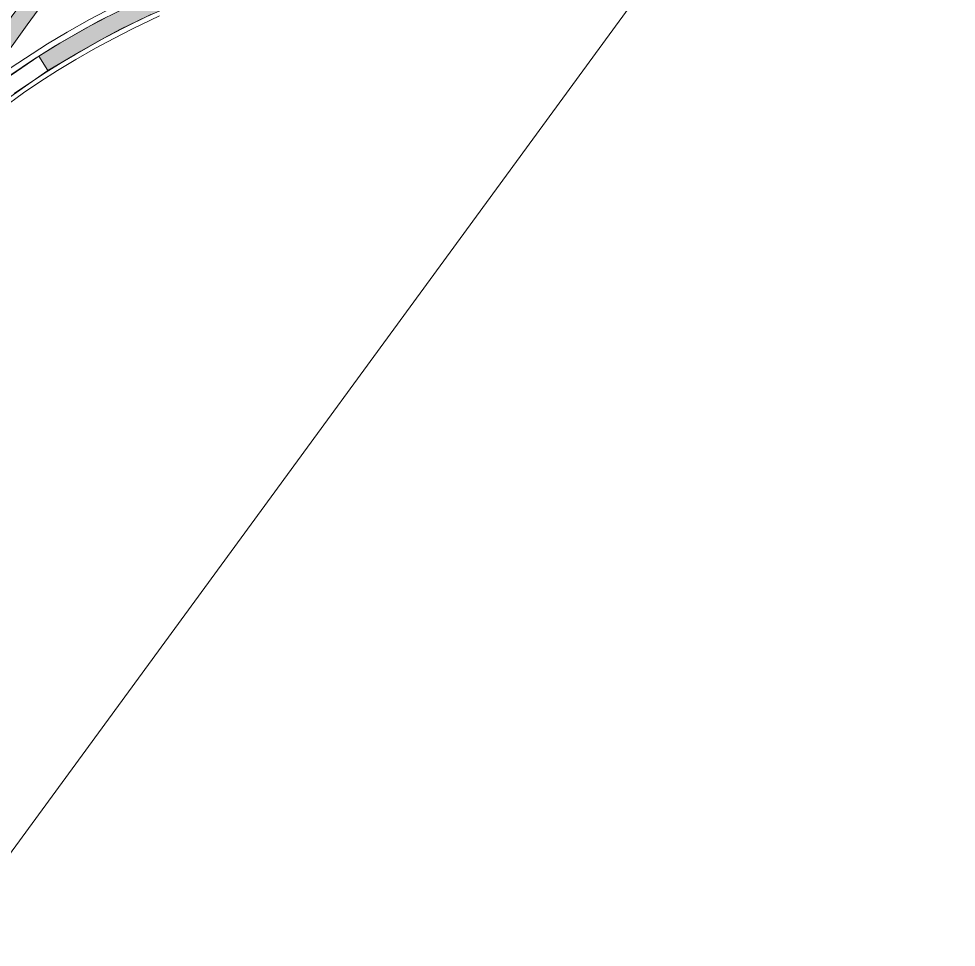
# Model space of a CAD drawing. Extents: x 2356431 to 2371438, y 6972864 to 6982525.
# Drawn here: x 2358020.2 to 2358107.3, y 6974287.2 to 6974373.4 of the extents above; entities that cross this region are included whole.
import ezdxf

# ---------------------------------------------------------------- set-up
doc = ezdxf.new("R2010")
doc.units = 0
doc.header["$LTSCALE"] = 5.6
for name, color, linetype, lineweight in [('1', 7, 'Continuous', 25), ('12', 7, 'Continuous', 13), ('13', 7, 'Continuous', 13), ('9', 7, 'Continuous', 13)]:
    doc.layers.add(name, color=color, linetype=linetype, lineweight=lineweight)

msp = doc.modelspace()

# ---------------------------------------------------------------- hatches: boundary and pattern name
at = {"layer": '13'}
msp.add_hatch(color=256, dxfattribs=at).paths.add_polyline_path([(2358022.043, 6974369.931), (2358023.642, 6974370.897), (2358027.548, 6974373.129), (2358031.567, 6974375.155), (2358035.685, 6974376.966), (2358039.65, 6974378.557), (2358044.056, 6974380.274), (2358048.243, 6974381.924), (2358048.759, 6974380.386), (2358048.926, 6974379.778), (2358043.676, 6974378.108), (2358040.468, 6974377.05), (2358036.013, 6974375.324), (2358032.085, 6974373.596), (2358029.634, 6974372.424), (2358028.092, 6974371.573), (2358025.387, 6974370.028), (2358022.888, 6974368.577)])
at = {"layer": '9'}
msp.add_hatch(color=256, dxfattribs=at).paths.add_polyline_path([(2358011.398, 6974362.622), (2358022.863, 6974378.147), (2358026.969, 6974381.515), (2358028.187, 6974382.666), (2358024.217, 6974377.267), (2358023.011, 6974375.633), (2358020.97, 6974372.837), (2358019.589, 6974370.871), (2358019.179, 6974370.392), (2358016.384, 6974366.615), (2358014.095, 6974364.896), (2358012.813, 6974363.815), (2358012.017, 6974363.186)])

# ---------------------------------------------------------------- linework, layer by layer
at = {"layer": '1', "lineweight": 13}
msp.add_lwpolyline([(2357864.034, 6974222.186), (2358026.863, 6974460.681), (2358031.311, 6974671.634), (2358108.425, 6974690.15), (2358128.625, 6974445.163), (2357925.008, 6974166.994)], close=True, dxfattribs=at)
at = {"layer": '12'}
for points in [[(2358018.604, 6974365.012), (2358020.642, 6974366.501), (2358022.159, 6974367.522), (2358023.778, 6974368.574), (2358025.506, 6974369.602), (2358027.32, 6974370.652), (2358029.008, 6974371.564), (2358030.759, 6974372.466), (2358033.258, 6974373.661)], [(2358028.32, 6974374.141), (2358026.764, 6974373.315), (2358024.692, 6974372.156), (2358022.863, 6974371.059), (2358019.406, 6974368.808)], [(2358032.461, 6974373.784), (2358029.832, 6974372.495), (2358027.768, 6974371.399), (2358025.97, 6974370.395), (2358024.391, 6974369.46), (2358022.725, 6974368.424), (2358021.286, 6974367.48), (2358019.776, 6974366.443)], [(2358019.442, 6974368.184), (2358021.546, 6974369.592), (2358024.017, 6974371.123), (2358026.487, 6974372.536), (2358028.176, 6974373.447)]]:
    msp.add_lwpolyline(points, dxfattribs=at)
at = {"layer": '13'}
msp.add_lwpolyline([(2358022.043, 6974369.931), (2358023.642, 6974370.897), (2358027.548, 6974373.129), (2358031.567, 6974375.155), (2358035.685, 6974376.966), (2358039.65, 6974378.557), (2358044.056, 6974380.274), (2358048.243, 6974381.924), (2358048.759, 6974380.386), (2358048.926, 6974379.778), (2358043.676, 6974378.108), (2358040.468, 6974377.05), (2358036.013, 6974375.324), (2358032.085, 6974373.596), (2358029.634, 6974372.424), (2358028.092, 6974371.573), (2358025.387, 6974370.028), (2358022.888, 6974368.577)], close=True, dxfattribs=at)
msp.add_lwpolyline([(2358018.189, 6974365.314), (2358022.887, 6974368.578), (2358022.042, 6974369.931), (2358016.799, 6974366.34)], dxfattribs=at)
at = {"layer": '9'}
msp.add_lwpolyline([(2358011.398, 6974362.622), (2358022.863, 6974378.147), (2358026.969, 6974381.515), (2358028.187, 6974382.666), (2358024.217, 6974377.267), (2358023.011, 6974375.633), (2358020.97, 6974372.837), (2358019.589, 6974370.871), (2358019.179, 6974370.392), (2358016.384, 6974366.615), (2358014.095, 6974364.896), (2358012.813, 6974363.815), (2358012.017, 6974363.186)], close=True, dxfattribs=at)

doc.saveas('drawing.dxf')
